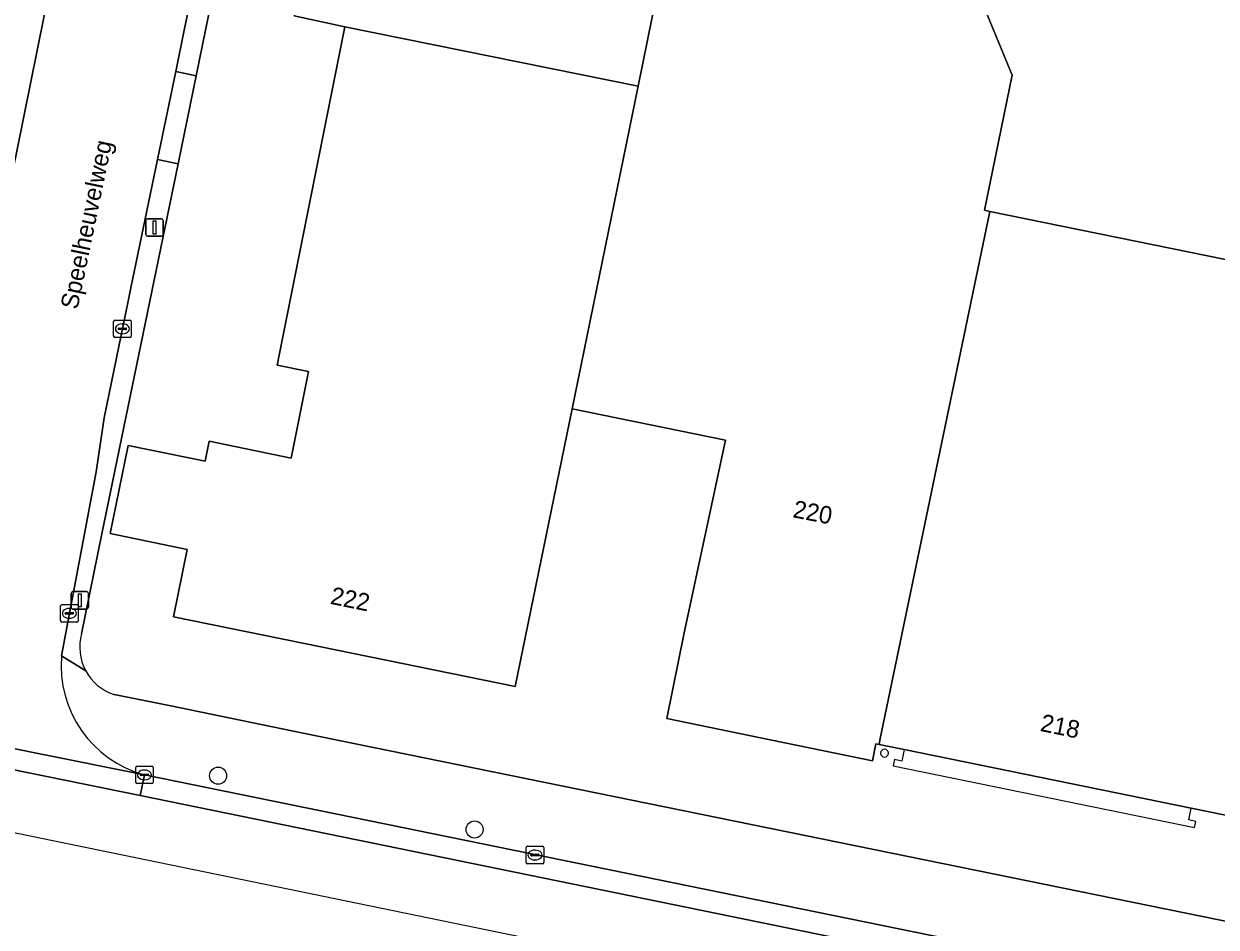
# Model space of a CAD drawing. Extents: x 158086 to 159499, y 382904 to 383981.
# Drawn here: x 158796.6 to 158864.8, y 382989.3 to 383041 of the extents above; entities that cross this region are included whole.
import ezdxf

# ---------------------------------------------------------------- set-up
doc = ezdxf.new("R2010")
doc.units = 0
for name, color, linetype in [('IMGEO_Boom', 7, 'Continuous'), ('IMGEO_Erf', 7, 'Continuous'), ('IMGEO_Kolk', 7, 'Continuous'), ('IMGEO_Lichtmast', 7, 'Continuous'), ('IMGEO_Openbare_ruimte_label', 7, 'Continuous'), ('IMGEO_Pand', 7, 'Continuous'), ('IMGEO_Pand_nummerreeks', 7, 'Continuous'), ('IMGEO_Pand_overbouw', 7, 'Continuous'), ('IMGEO_Rijbaan_lokaal_gesloten', 7, 'Continuous'), ('IMGEO_Rijbaan_lokaal_open', 7, 'Continuous'), ('IMGEO_Voetpad_open', 7, 'Continuous')]:
    doc.layers.add(name, color=color, linetype=linetype)

msp = doc.modelspace()

# ---------------------------------------------------------------- linework, layer by layer
at = {"layer": 'IMGEO_Boom'}
for centre in [(158807.682, 382997.959), (158822.362, 382994.883)]:
    msp.add_circle(centre, 0.489, dxfattribs=at)
at = {"layer": 'IMGEO_Erf'}
for points in [[(158810.559, 383058.63), (158807.3, 383042.268), (158806.424, 383037.984), (158805.395, 383032.947), (158801.03, 383011.785), (158799.863, 383006.073)], [(158847.197, 383052.411), (158853.12, 383038.028), (158851.536, 383030.298), (158851.85, 383030.234), (158865.33, 383027.473)], [(158867.293, 382995.293), (158863.364, 382996.095), (158846.94, 382999.448), (158845.507, 382999.741), (158845.331, 382999.777), (158845.135, 382998.817), (158839.363, 383000), (158833.357, 383001.231), (158834.361, 383006.129), (158836.719, 383017.145), (158827.937, 383018.939), (158824.69, 383003.051), (158813.56, 383005.326), (158805.122, 383007.05), (158805.909, 383010.903), (158801.501, 383011.804), (158802.53, 383016.84), (158806.939, 383015.939), (158807.173, 383017.085), (158811.862, 383016.127), (158812.854, 383021.076), (158811.055, 383021.437), (158814.931, 383040.798), (158812.043, 383041.411)], [(158801.731, 383002.602), (158804.889, 383001.97), (158812.55, 383000.385), (158882.725, 382986.097), (158965.13, 382969.191), (158987.319, 382964.716), (159020.488, 382957.863), (159026.421, 382986.567), (159026.439, 382986.671), (159027.699, 382993.801), (159027.93, 382996.896), (159027.92, 382998.073), (159027.903, 383000), (159027.38, 383004.608)]]:
    msp.add_lwpolyline(points, dxfattribs=at)
for centre, radius, start, end in [((158802.62, 383005.319), 2.858, 164.6943, 208.29014), ((158802.619, 383005.317), 2.857, 208.27335, 251.89431), ((158845.82, 382999.248), 0.225, 0, 180), ((158845.82, 382999.248), 0.225, 180, 0)]:
    msp.add_arc(centre, radius, start, end, dxfattribs=at)
at = {"layer": 'IMGEO_Kolk'}
for p, q in [((158801.704, 383023.092), (158801.704, 383023.944)), ((158801.779, 383024.018), (158802.631, 383024.018)), ((158802.006, 383023.561), (158802.404, 383023.561)), ((158802.192, 383023.798), (158802.217, 383023.798)), ((158802.705, 383023.944), (158802.705, 383023.092)), ((158802.631, 383023.018), (158801.779, 383023.018)), ((158801.963, 383023.512), (158801.963, 383023.524)), ((158802.401, 383023.475), (158802.003, 383023.475)), ((158802.215, 383023.238), (158802.19, 383023.238)), ((158802.447, 383023.524), (158802.447, 383023.512)), ((158798.668, 383006.816), (158798.668, 383007.668)), ((158798.743, 383007.742), (158799.595, 383007.742)), ((158798.927, 383007.236), (158798.927, 383007.248)), ((158799.365, 383007.199), (158798.967, 383007.199)), ((158798.97, 383007.285), (158799.368, 383007.285)), ((158799.156, 383007.522), (158799.181, 383007.522)), ((158799.411, 383007.248), (158799.411, 383007.236)), ((158799.669, 383007.668), (158799.669, 383006.816)), ((158799.595, 383006.742), (158798.743, 383006.742)), ((158799.179, 383006.962), (158799.154, 383006.962)), ((158802.964, 382997.579), (158802.964, 382998.431)), ((158803.039, 382998.505), (158803.891, 382998.505)), ((158803.452, 382998.285), (158803.477, 382998.285)), ((158803.965, 382998.431), (158803.965, 382997.579)), ((158803.223, 382997.999), (158803.223, 382998.011)), ((158803.661, 382997.962), (158803.263, 382997.962)), ((158803.266, 382998.048), (158803.664, 382998.048)), ((158803.475, 382997.725), (158803.45, 382997.725)), ((158803.707, 382998.011), (158803.707, 382997.999)), ((158803.891, 382997.505), (158803.039, 382997.505)), ((158825.316, 382992.994), (158825.316, 382993.846)), ((158825.391, 382993.92), (158826.243, 382993.92)), ((158825.804, 382993.7), (158825.829, 382993.7)), ((158826.317, 382993.846), (158826.317, 382992.994)), ((158826.243, 382992.92), (158825.391, 382992.92)), ((158825.575, 382993.414), (158825.575, 382993.426)), ((158826.013, 382993.377), (158825.615, 382993.377)), ((158825.618, 382993.463), (158826.016, 382993.463)), ((158825.827, 382993.14), (158825.802, 382993.14)), ((158826.059, 382993.426), (158826.059, 382993.414))]:
    msp.add_line(p, q, dxfattribs=at)
for points in [[(158801.704, 383023.092), (158801.704, 383023.944)], [(158801.779, 383024.018), (158802.631, 383024.018)], [(158802.705, 383023.944), (158802.705, 383023.092)], [(158802.631, 383023.018), (158801.779, 383023.018)], [(158798.668, 383006.816), (158798.668, 383007.668)], [(158798.743, 383007.742), (158799.595, 383007.742)], [(158799.669, 383007.668), (158799.669, 383006.816)], [(158799.595, 383006.742), (158798.743, 383006.742)], [(158802.964, 382997.579), (158802.964, 382998.431)], [(158803.039, 382998.505), (158803.891, 382998.505)], [(158803.965, 382998.431), (158803.965, 382997.579)], [(158803.891, 382997.505), (158803.039, 382997.505)], [(158825.316, 382992.994), (158825.316, 382993.846)], [(158825.391, 382993.92), (158826.243, 382993.92)], [(158826.317, 382993.846), (158826.317, 382992.994)], [(158826.243, 382992.92), (158825.391, 382992.92)]]:
    msp.add_lwpolyline(points, dxfattribs=at)
for centre, radius, start, end in [((158801.781, 383023.942), 0.0765, 91.55205, 178.44795), ((158801.781, 383023.942), 0.0765, 91.55205, 178.44795), ((158802.003, 383023.521), 0.0403, 85.87752, 175.75265), ((158802.408, 383023.523), 0.0386, 1.73085, 96.63898), ((158802.629, 383023.942), 0.0765, 1.55205, 88.44795), ((158802.629, 383023.942), 0.0765, 1.55205, 88.44795), ((158801.781, 383023.094), 0.0765, 181.55205, 268.44795), ((158801.781, 383023.094), 0.0765, 181.55205, 268.44795), ((158802, 383023.511), 0.0366, 178.93798, 274.71019), ((158802.404, 383023.518), 0.043, 264.86636, 352.45326), ((158802.629, 383023.094), 0.0765, 271.55205, 358.44795), ((158802.629, 383023.094), 0.0765, 271.55205, 358.44795), ((158798.745, 383007.666), 0.0765, 91.55205, 178.44795), ((158798.745, 383007.666), 0.0765, 91.55205, 178.44795), ((158798.967, 383007.245), 0.0403, 85.87752, 175.75265), ((158798.964, 383007.235), 0.0366, 178.93798, 274.71019), ((158799.368, 383007.242), 0.043, 264.86636, 352.45326), ((158799.372, 383007.247), 0.0386, 1.73085, 96.63898), ((158799.593, 383007.666), 0.0765, 1.55205, 88.44795), ((158799.593, 383007.666), 0.0765, 1.55205, 88.44795), ((158798.745, 383006.818), 0.0765, 181.55205, 268.44795), ((158798.745, 383006.818), 0.0765, 181.55205, 268.44795), ((158799.593, 383006.818), 0.0765, 271.55205, 358.44795), ((158799.593, 383006.818), 0.0765, 271.55205, 358.44795), ((158803.041, 382998.429), 0.0765, 91.55205, 178.44795), ((158803.041, 382998.429), 0.0765, 91.55205, 178.44795), ((158803.889, 382998.429), 0.0765, 1.55205, 88.44795), ((158803.889, 382998.429), 0.0765, 1.55205, 88.44795), ((158803.263, 382998.008), 0.0403, 85.87752, 175.75265), ((158803.26, 382997.998), 0.0366, 178.93798, 274.71019), ((158803.664, 382998.005), 0.043, 264.86636, 352.45326), ((158803.668, 382998.01), 0.0386, 1.73085, 96.63898), ((158803.041, 382997.581), 0.0765, 181.55205, 268.44795), ((158803.041, 382997.581), 0.0765, 181.55205, 268.44795), ((158803.889, 382997.581), 0.0765, 271.55205, 358.44795), ((158803.889, 382997.581), 0.0765, 271.55205, 358.44795), ((158825.393, 382993.844), 0.0765, 91.55205, 178.44795), ((158825.393, 382993.844), 0.0765, 91.55205, 178.44795), ((158826.241, 382993.844), 0.0765, 1.55205, 88.44795), ((158826.241, 382993.844), 0.0765, 1.55205, 88.44795), ((158825.393, 382992.996), 0.0765, 181.55205, 268.44795), ((158825.393, 382992.996), 0.0765, 181.55205, 268.44795), ((158825.615, 382993.423), 0.0403, 85.87752, 175.75265), ((158825.612, 382993.413), 0.0366, 178.93798, 274.71019), ((158826.016, 382993.42), 0.043, 264.86636, 352.45326), ((158826.02, 382993.425), 0.0386, 1.73085, 96.63898), ((158826.241, 382992.996), 0.0765, 271.55205, 358.44795), ((158826.241, 382992.996), 0.0765, 271.55205, 358.44795)]:
    msp.add_arc(centre, radius, start, end, dxfattribs=at)
for centre, major_axis, ratio, start_param, end_param in [((158802.191, 383023.518), (-0.387, 0.002), 0.722429, 4.712389, 7.853982), ((158802.216, 383023.518), (-0.39, 0.002), 0.717154, 1.570796, 4.712389), ((158799.155, 383007.242), (-0.387, 0.002), 0.722429, 4.712389, 7.853982), ((158799.18, 383007.242), (-0.39, 0.002), 0.717154, 1.570796, 4.712389), ((158803.451, 382998.005), (-0.387, 0.002), 0.722429, 4.712389, 7.853982), ((158803.476, 382998.005), (-0.39, 0.002), 0.717154, 1.570796, 4.712389), ((158825.803, 382993.42), (-0.387, 0.002), 0.722429, 4.712389, 7.853982), ((158825.828, 382993.42), (-0.39, 0.002), 0.717154, 1.570796, 4.712389)]:
    msp.add_ellipse(centre, major_axis=major_axis, ratio=ratio, start_param=start_param, end_param=end_param, dxfattribs=at)
at = {"layer": 'IMGEO_Lichtmast'}
for p, q in [((158803.544, 383028.911), (158803.544, 383029.711)), ((158803.544, 383029.711), (158803.544, 383028.911)), ((158803.644, 383029.811), (158804.434, 383029.811)), ((158804.434, 383029.811), (158803.644, 383029.811)), ((158804.534, 383029.711), (158804.534, 383028.911)), ((158804.534, 383028.911), (158804.534, 383029.711)), ((158804.434, 383028.811), (158803.644, 383028.811)), ((158803.644, 383028.811), (158804.434, 383028.811)), ((158799.267, 383007.589), (158799.267, 383008.389)), ((158799.267, 383008.389), (158799.267, 383007.589)), ((158799.367, 383008.489), (158800.157, 383008.489)), ((158800.157, 383008.489), (158799.367, 383008.489)), ((158800.257, 383008.389), (158800.257, 383007.589)), ((158800.257, 383007.589), (158800.257, 383008.389)), ((158800.157, 383007.489), (158799.367, 383007.489)), ((158799.367, 383007.489), (158800.157, 383007.489))]:
    msp.add_line(p, q, dxfattribs=at)
for points in [[(158803.964, 383029.686), (158804.114, 383029.686), (158804.114, 383028.936), (158803.964, 383028.936), (158803.964, 383029.686)], [(158799.687, 383008.364), (158799.837, 383008.364), (158799.837, 383007.614), (158799.687, 383007.614), (158799.687, 383008.364)]]:
    msp.add_lwpolyline(points, dxfattribs=at)
for centre, start, end in [((158803.644, 383029.711), 90, 180), ((158803.644, 383029.711), 90, 180), ((158804.434, 383029.711), 0, 90), ((158804.434, 383029.711), 360, 90), ((158803.644, 383028.911), 180, 270), ((158803.644, 383028.911), 180, 270), ((158804.434, 383028.911), 270, 0), ((158804.434, 383028.911), 270, 0), ((158799.367, 383008.389), 90, 180), ((158799.367, 383008.389), 90, 180), ((158800.157, 383008.389), 0, 90), ((158800.157, 383008.389), 360, 90), ((158799.367, 383007.589), 180, 270), ((158799.367, 383007.589), 180, 270), ((158800.157, 383007.589), 270, 0), ((158800.157, 383007.589), 270, 0)]:
    msp.add_arc(centre, 0.1, start, end, dxfattribs=at)
at = {"layer": 'IMGEO_Pand'}
for points in [[(158841.445, 383066.38), (158839.731, 383070.541), (158839.541, 383071.003), (158825.666, 383065.019), (158825.82, 383064.663), (158827.618, 383060.492), (158820.475, 383057.358), (158819.271, 383052.105), (158814.905, 383052.997), (158814.431, 383053.094), (158812.631, 383044.289), (158812.078, 383041.581), (158812.043, 383041.411), (158814.931, 383040.798), (158831.715, 383037.39), (158833.572, 383046.532), (158847.197, 383052.411)], [(158827.937, 383018.939), (158836.719, 383017.145), (158834.361, 383006.129), (158833.357, 383001.231), (158839.363, 383000), (158845.135, 382998.817), (158845.331, 382999.777), (158845.507, 382999.741), (158845.561, 383000), (158851.85, 383030.234), (158851.536, 383030.298), (158853.12, 383038.028), (158847.197, 383052.411), (158833.572, 383046.532), (158831.715, 383037.39)], [(158827.937, 383018.939), (158831.715, 383037.39), (158814.931, 383040.798), (158811.055, 383021.437), (158812.854, 383021.076), (158811.862, 383016.127), (158807.173, 383017.085), (158806.939, 383015.939), (158802.53, 383016.84), (158801.501, 383011.804), (158805.909, 383010.903), (158805.122, 383007.05), (158813.56, 383005.326), (158824.69, 383003.051)]]:
    msp.add_lwpolyline(points, close=True, dxfattribs=at)
msp.add_lwpolyline([(158865.33, 383027.473), (158851.85, 383030.234), (158845.561, 383000), (158845.507, 382999.741), (158846.94, 382999.448), (158863.364, 382996.095), (158867.293, 382995.293)], dxfattribs=at)
for start, end in [(0, 180), (180, 0)]:
    msp.add_arc((158845.82, 382999.248), 0.225, start, end, dxfattribs=at)
at = {"layer": 'IMGEO_Pand_overbouw'}
msp.add_lwpolyline([(158863.364, 382996.095), (158846.94, 382999.448), (158846.807, 382998.794), (158846.395, 382998.878), (158846.323, 382998.525), (158863.568, 382994.991), (158863.64, 382995.344), (158863.228, 382995.428)], close=True, dxfattribs=at)
at = {"layer": 'IMGEO_Rijbaan_lokaal_gesloten'}
for points in [[(158679.693, 383023.234), (158679.452, 383022.056), (158697.779, 383018.312), (158715.258, 383014.844), (158734.231, 383010.854), (158803.226, 382996.829), (158803.465, 382998.005), (158797.296, 382999.254), (158783.406, 383002.064), (158737.006, 383011.496), (158734.474, 383012.029), (158714.12, 383016.31), (158712.107, 383016.722), (158698.338, 383019.425), (158698.015, 383019.488), (158696.902, 383019.718)], [(159136.507, 382922.214), (159138.468, 382926.137), (159138.724, 382926.621), (159136.836, 382927.421), (159134.281, 382928.299), (159031.685, 382949.921), (159015.031, 382953.509), (158803.226, 382996.829), (158734.231, 383010.854), (158715.258, 383014.844), (158697.779, 383018.312), (158679.452, 383022.056), (158678.787, 383018.803), (158704.703, 383013.476), (159041.051, 382944.343), (159049.485, 382942.388), (159115.477, 382927.089), (159115.479, 382927.089), (159130.494, 382923.938), (159134.522, 382922.866), (159135.209, 382922.515)], [(158956.045, 382966.811), (158953.939, 382967.303), (158917.851, 382974.619), (158915.417, 382975.169), (158803.465, 382998.005), (158803.226, 382996.829), (159015.031, 382953.509), (159031.685, 382949.921), (159031.941, 382951.111), (159016.279, 382954.495), (159013.768, 382955.082), (159011.081, 382955.558), (158978.234, 382962.337)]]:
    msp.add_lwpolyline(points, close=True, dxfattribs=at)
at = {"layer": 'IMGEO_Rijbaan_lokaal_open'}
for points in [[(158801.51, 383060.092), (158798.504, 383045.305), (158796.167, 383033.685), (158793.719, 383021.9), (158793.205, 383018.967), (158792.953, 383017.671), (158792.923, 383017.513), (158792.054, 383011.53), (158791.145, 383007.213)], [(158798.725, 383004.808), (158800.707, 383015.34), (158801.166, 383018.431), (158802.528, 383025.095), (158802.686, 383025.857), (158804.207, 383033.195), (158805.259, 383038.227), (158805.761, 383040.697), (158806.731, 383045.313), (158807.971, 383051.215), (158809.383, 383058.871)], [(158783.406, 383002.064), (158797.296, 382999.254), (158803.465, 382998.005)]]:
    msp.add_lwpolyline(points, dxfattribs=at)
msp.add_arc((158805.17, 383004.245), 6.469, 175.01139, 254.72243, dxfattribs=at)
at = {"layer": 'IMGEO_Voetpad_open'}
for points in [[(158797.897, 383062.091), (158794.614, 383046.144), (158789.4, 383020.358), (158792.953, 383017.671), (158793.205, 383018.967), (158793.719, 383021.9), (158796.167, 383033.685), (158798.504, 383045.305), (158801.51, 383060.092)], [(158809.875, 383058.777), (158807.219, 383045.208), (158806.731, 383045.313), (158805.761, 383040.697), (158805.259, 383038.227), (158806.424, 383037.984), (158807.3, 383042.268), (158810.559, 383058.63)], [(158801.03, 383011.785), (158805.395, 383032.947), (158804.207, 383033.195), (158802.686, 383025.857), (158802.528, 383025.095), (158801.166, 383018.431), (158800.707, 383015.34), (158798.725, 383004.808), (158800.103, 383003.964)], [(158799.863, 383006.073), (158801.03, 383011.785)], [(158800.103, 383003.964), (158798.725, 383004.808)], [(158812.55, 383000.385), (158804.889, 383001.97), (158801.731, 383002.602)], [(159021.72, 382958.552), (159020.488, 382957.863), (158987.319, 382964.716), (158965.13, 382969.191), (158882.725, 382986.097), (158812.55, 383000.385)], [(158803.465, 382998.005), (158915.417, 382975.169), (158917.851, 382974.619), (158953.939, 382967.303), (158956.045, 382966.811), (158978.234, 382962.337), (159011.081, 382955.558), (159013.768, 382955.082), (159016.279, 382954.495)]]:
    msp.add_lwpolyline(points, dxfattribs=at)
msp.add_lwpolyline([(158804.207, 383033.195), (158805.395, 383032.947), (158806.424, 383037.984), (158805.259, 383038.227)], close=True, dxfattribs=at)
for centre, radius, start, end in [((158802.62, 383005.319), 2.858, 164.6943, 208.29014), ((158805.17, 383004.245), 6.469, 175.01139, 254.72243), ((158802.619, 383005.317), 2.857, 208.27335, 251.89431)]:
    msp.add_arc(centre, radius, start, end, dxfattribs=at)

# ---------------------------------------------------------------- texts
at = {"layer": 'IMGEO_Openbare_ruimte_label'}
msp.add_text('Speelheuvelweg', height=1, rotation=78.28547, dxfattribs=at).set_placement((158799.63, 383024.58))
at = {"layer": 'IMGEO_Pand_nummerreeks'}
for s, rotation, p in [('220', 349.14359, (158840.527, 383012.745)), ('222', 348.44983, (158814.058, 383007.796)), ('218', 348.44657, (158854.686, 383000.525))]:
    msp.add_text(s, height=1, rotation=rotation, dxfattribs=at).set_placement(p)

doc.saveas('drawing.dxf')
